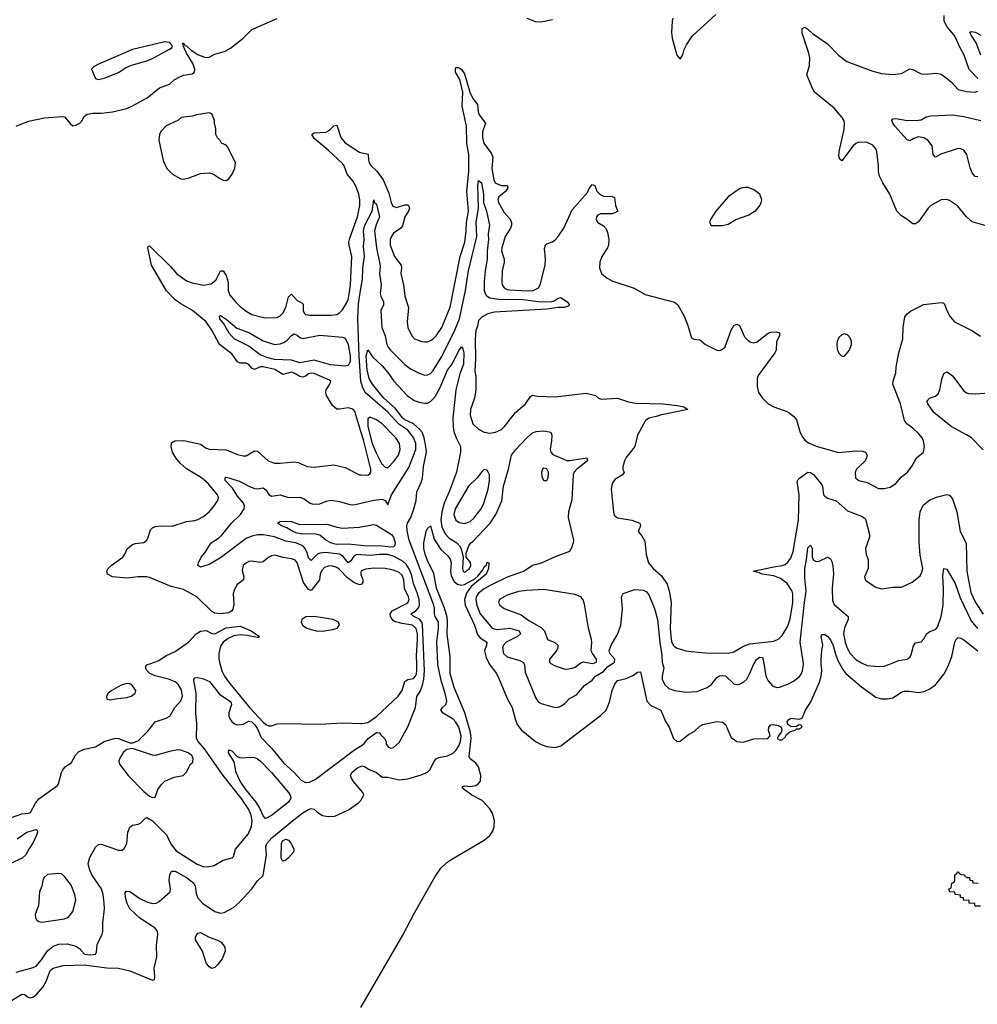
# Model space of a CAD drawing. Header units: inches. Extents: x 1694797 to 1849917, y 907313 to 1017959.
# Tile 539 of 656: x 1787595 to 1794345, y 997596 to 1004540. Entities that reach past the tile are written whole.
import ezdxf

# ---------------------------------------------------------------- set-up
doc = ezdxf.new("R2010")
doc.units = ezdxf.units.IN
doc.header["$MEASUREMENT"] = 0
for name, color, linetype in [('B7080', 7, 'Continuous'), ('B7090', 7, 'Continuous'), ('B7989', 7, 'Continuous'), ('B7999', 7, 'Continuous')]:
    doc.layers.add(name, color=color, linetype=linetype)

msp = doc.modelspace()

# ---------------------------------------------------------------- linework, layer by layer
at = {"layer": 'B7080', "color": 5}
for points, elevation in [([(1787569.8, 1003790.2), (1787655.7, 1003824.3), (1787770, 1003847.8), (1787890, 1003858), (1787910, 1003854), (1787950, 1003808), (1787970, 1003792.4), (1787990, 1003796.4), (1788018, 1003810), (1788030, 1003822), (1788050, 1003858), (1788070, 1003873.1), (1788110, 1003881.1), (1788170, 1003880.3), (1788250, 1003889.1), (1788350, 1003914.6), (1788390, 1003931.7), (1788492.2, 1003987.8), (1788580.4, 1004059.6), (1788650, 1004085.7), (1788684.4, 1004115.6), (1788722.8, 1004137.2), (1788750, 1004148), (1788810, 1004158.7), (1788827, 1004170), (1788829.7, 1004190), (1788815.7, 1004230), (1788770, 1004303.2), (1788748.2, 1004351.8), (1788744.8, 1004375.2), (1788750, 1004376.3), (1788759.1, 1004359.1), (1788770, 1004356.8), (1788804.3, 1004324.3), (1788850, 1004294), (1788890, 1004277.6), (1788910, 1004274), (1788930, 1004276.5), (1788970, 1004296.5), (1789042.9, 1004317.1), (1789081.1, 1004338.9), (1789169.5, 1004410), (1789230, 1004470.3), (1789410.8, 1004549.2)], 620), ([(1790000, 1001635.1), (1789956.1, 1001776.1), (1789950, 1001787.1), (1789936.2, 1001796.2), (1789910, 1001803.7), (1789850, 1001792.9), (1789830, 1001794.4), (1789799.4, 1001819.4), (1789758.3, 1001890), (1789752.8, 1001910), (1789756.3, 1001930), (1789781.6, 1001970), (1789787, 1001990), (1789778.8, 1001998.8), (1789670, 1002045), (1789650, 1002047.2), (1789630, 1002043.1), (1789610, 1002027), (1789590, 1002019.1), (1789570, 1002022.5), (1789530, 1002047.6), (1789510, 1002054.4), (1789450, 1002037.6), (1789392.8, 1002072.8), (1789310, 1002091.1), (1789289.1, 1002090.9), (1789250, 1002072.8), (1789230, 1002081.5), (1789210, 1002107.4), (1789190, 1002118.5), (1789150, 1002116.8), (1789130, 1002128.1), (1789090, 1002184.3), (1789003.9, 1002250), (1788950, 1002351.6), (1788910, 1002409.1), (1788812.7, 1002490), (1788730, 1002535.5), (1788690, 1002564.8), (1788630, 1002626.9), (1788524.1, 1002810), (1788498, 1002930), (1788500.4, 1002939.6), (1788510, 1002946), (1788658.5, 1002798.5), (1788699.2, 1002750), (1788770, 1002699.5), (1788810, 1002683.8), (1788890, 1002668.4), (1788943.9, 1002676.1), (1788976.9, 1002703.1), (1789010, 1002768.4), (1789030, 1002768.5), (1789050, 1002734.9), (1789065.3, 1002690), (1789063.7, 1002630), (1789076.4, 1002596.4), (1789115.2, 1002550), (1789150, 1002517.8), (1789190, 1002484.5), (1789230, 1002461.8), (1789323.5, 1002436.5), (1789410, 1002440.9), (1789430, 1002451.4), (1789450, 1002471.3), (1789470.6, 1002509.4), (1789490, 1002584.6), (1789510, 1002603.2), (1789550, 1002560.8), (1789583.4, 1002543.4), (1789593, 1002533), (1789592.4, 1002490), (1789599.5, 1002470), (1789610, 1002462), (1789636.7, 1002456.7), (1789790, 1002455.9), (1789830, 1002461.8), (1789850, 1002472.6), (1789870, 1002493.1), (1789898.7, 1002541.3), (1789910, 1002567.3), (1789916.8, 1002603.2), (1789926.3, 1002670), (1789937.2, 1002870), (1789916.6, 1002950), (1789916, 1002970), (1789921.1, 1002998.9), (1789975.4, 1003150), (1789992.7, 1003230), (1789991.8, 1003270), (1789984.5, 1003310), (1789965.2, 1003365.2), (1789943.2, 1003403.2), (1789902.7, 1003450), (1789882.4, 1003510), (1789870, 1003526.8), (1789770, 1003619.4), (1789670, 1003702.4), (1789654, 1003730), (1789670, 1003742.4), (1789753.4, 1003746.6), (1789779.6, 1003760.4), (1789810, 1003790.3), (1789830, 1003797.3), (1789858.3, 1003710), (1789890, 1003671), (1789990, 1003604.8), (1790000, 1003602.5)], 580), ([(1790000, 1001990), (1789987.2, 1002167.2), (1789978, 1002430), (1789982.9, 1002537.1), (1790000, 1002645)], 560), ([(1790000, 1000556.7), (1789990, 1000554.9), (1789950, 1000571.1), (1789904.9, 1000604.9), (1789850, 1000662.5), (1789830, 1000676.3), (1789791.9, 1000688.1), (1789770, 1000686.1), (1789744.1, 1000675.9), (1789723.6, 1000656.4), (1789714, 1000630), (1789707.4, 1000590), (1789650, 1000514.2), (1789630, 1000520.8), (1789595.5, 1000570), (1789556.5, 1000696.5), (1789550, 1000712.6), (1789534.7, 1000730), (1789510, 1000737.8), (1789450, 1000746.3), (1789410, 1000759.8), (1789390, 1000762.8), (1789370, 1000759.3), (1789350, 1000749.7), (1789310, 1000717.7), (1789290, 1000712.1), (1789230, 1000721.8), (1789210, 1000718.2), (1789192.7, 1000710), (1789170.4, 1000690), (1789163.4, 1000656.6), (1789174, 1000610), (1789171.8, 1000590), (1789126.2, 1000553.8), (1789105.8, 1000514.2), (1789099.6, 1000490), (1789104.6, 1000415.4), (1789097.4, 1000382.6), (1789090.5, 1000370), (1789070, 1000358), (1789010, 1000349.7), (1788970, 1000355.4), (1788950, 1000366.9), (1788842.2, 1000470), (1788750, 1000520.7), (1788662.3, 1000542.3), (1788510, 1000606), (1788490, 1000609.8), (1788430.9, 1000610.9), (1788350, 1000601.8), (1788250, 1000611.8), (1788213.2, 1000630), (1788209.2, 1000650), (1788218, 1000670), (1788239.5, 1000690), (1788321.3, 1000750), (1788336.9, 1000770), (1788352.5, 1000807.5), (1788370, 1000825.5), (1788390, 1000839.1), (1788410, 1000846), (1788470, 1000852.2), (1788490, 1000868.4), (1788501.3, 1000890), (1788517.1, 1000942.9), (1788530, 1000957.1), (1788550, 1000965.3), (1788589.7, 1000970.3), (1788670, 1000968), (1788770, 1001001.6), (1788830, 1001008.7), (1788850, 1001015.8), (1788890, 1001035.8), (1788929.8, 1001070.2), (1788958.2, 1001101.8), (1788991.1, 1001150), (1788995.3, 1001170), (1788989.8, 1001190), (1788923.2, 1001270), (1788876.8, 1001310), (1788771.6, 1001371.6), (1788728.2, 1001410), (1788694.6, 1001450), (1788672.9, 1001490), (1788662, 1001530), (1788664.9, 1001555.1), (1788688.7, 1001570), (1788750, 1001571.5), (1788851.1, 1001551.1), (1788870, 1001545.3), (1788910, 1001519), (1788930, 1001511.3), (1789050, 1001506.2), (1789130, 1001473.4), (1789170, 1001463.7), (1789190, 1001464.9), (1789250, 1001500.3), (1789270, 1001498), (1789346.5, 1001430), (1789390, 1001411.3), (1789430, 1001411.3), (1789530, 1001422.3), (1789556.9, 1001416.9), (1789621, 1001390), (1789670, 1001383.6), (1789810, 1001399.7), (1789890, 1001381.5), (1789990, 1001330.2), (1790000, 1001329.7)], 580), ([(1790000, 1000766.2), (1789971.7, 1000768.3), (1789950, 1000757.2), (1789930, 1000724.5), (1789910, 1000708.9), (1789874.4, 1000754.4), (1789850, 1000771), (1789750, 1000783), (1789710, 1000778.8), (1789693.2, 1000770), (1789650, 1000725.8), (1789630, 1000745.1), (1789620.8, 1000780.8), (1789606.6, 1000810), (1789590, 1000828.3), (1789570, 1000839.5), (1789539.7, 1000850), (1789470, 1000862.6), (1789390, 1000894), (1789314.1, 1000905.9), (1789270, 1000907.6), (1789230, 1000898.2), (1789190, 1000880.5), (1789010, 1000744.8), (1788930, 1000698.7), (1788870, 1000679.3), (1788849.6, 1000690), (1788854.5, 1000710), (1788874.7, 1000750), (1788899.9, 1000780.1), (1788944.8, 1000850), (1788997, 1000883), (1789018.1, 1000901.9), (1789087.1, 1000990), (1789152.1, 1001050), (1789176.7, 1001090), (1789178.8, 1001110), (1789173, 1001130), (1789130, 1001178.8), (1789095.1, 1001235.1), (1789043.5, 1001290), (1789042.7, 1001310), (1789047.3, 1001312.7), (1789070, 1001310.2), (1789150, 1001284.1), (1789210, 1001249.5), (1789250, 1001234.4), (1789270, 1001232.6), (1789310, 1001239), (1789330, 1001223.7), (1789350, 1001191.8), (1789370, 1001179.6), (1789430, 1001190.2), (1789490, 1001170.9), (1789570, 1001172.1), (1789600, 1001160), (1789642, 1001130), (1789663.7, 1001123.7), (1789710, 1001126), (1789754.5, 1001145.5), (1789790, 1001151.3), (1789850, 1001142.4), (1789920.9, 1001120.9), (1789950, 1001119.7), (1790000, 1001130.9)], 560), ([(1790000, 1000832.4), (1789910, 1000841.1), (1789830, 1000838.9), (1789810, 1000842.6), (1789788, 1000850), (1789753.8, 1000870), (1789710, 1000904.1), (1789694.5, 1000910), (1789670, 1000913.7), (1789590, 1000912), (1789550, 1000918.2), (1789519.2, 1000930), (1789477.5, 1000957.5), (1789440.5, 1000970), (1789412.3, 1000990), (1789430, 1001001.3), (1789470, 1001004.4), (1789510, 1001000.2), (1789570, 1000980.6), (1789762, 1000982), (1789830, 1000960.5), (1789870, 1000954), (1789990, 1000960.9), (1790000, 1000962.8)], 540), ([(1790000, 1000641.9), (1789998.8, 1000630), (1790000, 1000626.8)], 580), ([(1788518.4, 1000000), (1788570, 1000018), (1788625.4, 1000054.6), (1788690, 1000085.3), (1788783.5, 1000150), (1788839.3, 1000210), (1788870, 1000227.9), (1788910, 1000231.8), (1788950, 1000211.5), (1788970, 1000209.3), (1789050, 1000251.3), (1789150, 1000263.1), (1789226.9, 1000230), (1789284.4, 1000190), (1789277.6, 1000182.4), (1789270, 1000182), (1789197.1, 1000197), (1789150, 1000200.8), (1789105.2, 1000194.8), (1789063.3, 1000176.7), (1789029.1, 1000150.9), (1789010, 1000121.8), (1788997.8, 1000070), (1788997.5, 1000030), (1789006.1, 1000000)], 580)]:
    msp.add_lwpolyline(points, dxfattribs=dict(at, elevation=elevation))
for points, elevation in [([(1788616.7, 1004383.3), (1788390, 1004329.6), (1788150, 1004227.3), (1788120.7, 1004210), (1788100.7, 1004190), (1788130, 1004124.7), (1788150, 1004118.8), (1788190, 1004128.4), (1788290, 1004167.6), (1788340.6, 1004199.4), (1788381.7, 1004218.3), (1788490, 1004248.9), (1788530, 1004266.3), (1788650, 1004331.6), (1788670, 1004344.9), (1788670, 1004356.9), (1788650, 1004379.3)], 640), ([(1788930, 1003884), (1788842, 1003870), (1788810, 1003859.3), (1788732, 1003850), (1788710.5, 1003829.5), (1788627.5, 1003792.5), (1788590, 1003751.8), (1788580.3, 1003730), (1788574.4, 1003690), (1788606, 1003546), (1788632.7, 1003490), (1788671.5, 1003451.5), (1788730, 1003417.6), (1788750, 1003416), (1788790, 1003424.9), (1788870, 1003454.3), (1788930, 1003459.3), (1788961.6, 1003450), (1789010, 1003417.4), (1789030, 1003408.7), (1789050, 1003406.4), (1789070, 1003418), (1789093.3, 1003450), (1789112.3, 1003492.3), (1789116, 1003530), (1789062, 1003642), (1789050, 1003654), (1789018, 1003670), (1789008.4, 1003688.4), (1788990, 1003706), (1788978, 1003730), (1788978, 1003770), (1788968, 1003810), (1788968.7, 1003830), (1788950, 1003875.3)], 620), ([(1789390, 1002249.4), (1789430, 1002252.9), (1789456.3, 1002263.7), (1789480.6, 1002279.4), (1789510, 1002312.9), (1789530, 1002325.3), (1789550, 1002315.8), (1789570, 1002298.6), (1789590, 1002292), (1789710, 1002314.4), (1789870, 1002301.4), (1789890, 1002294.8), (1789910.3, 1002250.3), (1789924.7, 1002170), (1789924.1, 1002130), (1789910, 1002100.2), (1789890, 1002095.4), (1789786.4, 1002106.4), (1789670, 1002137.8), (1789570, 1002119.5), (1789510, 1002139.2), (1789390, 1002144.2), (1789336.8, 1002156.8), (1789290, 1002176.6), (1789210, 1002237.2), (1789107.5, 1002290), (1789071.5, 1002330), (1789034.7, 1002394.7), (1789006.3, 1002430), (1789003.7, 1002450), (1789010, 1002453.1), (1789050, 1002427.2), (1789124.7, 1002364.7), (1789210, 1002334.5), (1789310, 1002274.3)], 560), ([(1789670, 1000331), (1789611.8, 1000328.2), (1789583.5, 1000310), (1789579.4, 1000290), (1789588.7, 1000270), (1789618.6, 1000250), (1789683.8, 1000230), (1789730, 1000228), (1789800.6, 1000239.4), (1789833, 1000250), (1789848.2, 1000270), (1789843, 1000290), (1789804.5, 1000310)], 620)]:
    msp.add_lwpolyline(points, close=True, dxfattribs=dict(at, elevation=elevation))
at = {"layer": 'B7090', "color": 5}
for points, elevation in [([(1792198.7, 1004550), (1792193.4, 1004530), (1792188.9, 1004450), (1792193.7, 1004410), (1792226.4, 1004290), (1792250, 1004261), (1792270, 1004291.3), (1792279.6, 1004330), (1792296.4, 1004363.6), (1792336.4, 1004423.6), (1792502.7, 1004577.3)], 620), ([(1794350, 1004124.2), (1794288.7, 1004188.7), (1794252.3, 1004290), (1794216.5, 1004356.5), (1794195, 1004410), (1794183.2, 1004430), (1794132.2, 1004490), (1794111.6, 1004530), (1794110.9, 1004569.1)], 580), ([(1791170.5, 1004550.5), (1791230, 1004528), (1791270, 1004525.5), (1791350, 1004542)], 620), ([(1794406.9, 1003086.9), (1794310, 1003115.6), (1794270, 1003149.6), (1794206.8, 1003226.8), (1794150, 1003264.4), (1794130, 1003271.1), (1794090, 1003269.8), (1794018.9, 1003230), (1793998.3, 1003210), (1793930, 1003114), (1793910, 1003100.9), (1793890, 1003099.3), (1793851.7, 1003131.7), (1793810, 1003156), (1793777, 1003190), (1793729.7, 1003310), (1793678.7, 1003390), (1793656.6, 1003436.6), (1793647.8, 1003470), (1793649.6, 1003510), (1793637.6, 1003610), (1793629.6, 1003630), (1793610, 1003654.5), (1793570, 1003674.7), (1793510, 1003676.8), (1793490, 1003667.6), (1793470, 1003649.8), (1793390, 1003543.6), (1793376.1, 1003556.1), (1793370, 1003578), (1793370.7, 1003610.7), (1793406, 1003766), (1793409.8, 1003810), (1793405.9, 1003825.9), (1793392.4, 1003850), (1793335.9, 1003915.9), (1793198.5, 1004030), (1793186.6, 1004050), (1793143.6, 1004150), (1793162.5, 1004217.5), (1793165, 1004270), (1793155.9, 1004310), (1793110, 1004444), (1793110, 1004478), (1793130, 1004486.8), (1793150, 1004473), (1793183.5, 1004443.5), (1793290, 1004369.1), (1793366.9, 1004290), (1793424.7, 1004244.7), (1793610, 1004177.8), (1793670, 1004160.9), (1793750, 1004152.9), (1793810, 1004161.5), (1793870, 1004192.4), (1793890, 1004189.1), (1793950, 1004157.4), (1793990, 1004154.9), (1794050, 1004163.7), (1794070, 1004160.3), (1794090, 1004155.8), (1794117.7, 1004137.7), (1794161.1, 1004101.1), (1794210, 1004048.7), (1794270, 1004033.4), (1794330, 1004029.2), (1794350, 1004036.5)], 580), ([(1794370, 1004290.9), (1794336.9, 1004376.9), (1794303.1, 1004430), (1794300.9, 1004440.9), (1794289.8, 1004450), (1794303.3, 1004456.7), (1794330, 1004451.6), (1794370.3, 1004430)], 560), ([(1790000, 1003602.5), (1790050.8, 1003590.8), (1790053, 1003550), (1790059, 1003530), (1790070, 1003512.6), (1790114.9, 1003470), (1790158, 1003410), (1790195.8, 1003315.8), (1790213.4, 1003250), (1790225.1, 1003225.1), (1790250, 1003215.3), (1790310, 1003234.5), (1790330, 1003234), (1790335, 1003230), (1790341.8, 1003210), (1790335.9, 1003190), (1790310.6, 1003150), (1790292.7, 1003087.3), (1790280.8, 1003070), (1790230, 1003035.1), (1790219.7, 1003020.3), (1790206.9, 1002990), (1790206.8, 1002950), (1790236.5, 1002870), (1790283, 1002810), (1790285.7, 1002790), (1790281.5, 1002750), (1790300.2, 1002670), (1790308.8, 1002590), (1790336.5, 1002510), (1790326.5, 1002410), (1790331.5, 1002370), (1790358, 1002310), (1790378, 1002290), (1790430, 1002270.3), (1790450, 1002267.8), (1790470, 1002269.1), (1790490, 1002277.3), (1790510, 1002290.3), (1790530, 1002311.5), (1790570, 1002370.3), (1790630, 1002512.2), (1790700.8, 1002870), (1790732.8, 1002970), (1790742.2, 1003050), (1790743.4, 1003110), (1790759.6, 1003190), (1790746.6, 1003330), (1790759.9, 1003470), (1790761.9, 1003590), (1790747.9, 1003667.9), (1790745.1, 1003790), (1790714.8, 1003930), (1790717.5, 1004030), (1790697.3, 1004117.3), (1790667.6, 1004170), (1790665.9, 1004190), (1790670, 1004203.6), (1790690, 1004203.2), (1790697.6, 1004197.6), (1790710, 1004187.6), (1790730, 1004158.7), (1790768.5, 1004028.5), (1790790, 1003983.6), (1790822.3, 1003942.3), (1790827.8, 1003890), (1790834.6, 1003870), (1790878.4, 1003810), (1790857.3, 1003750), (1790856.2, 1003710), (1790866.9, 1003670), (1790918.1, 1003598.1), (1790929.2, 1003570), (1790922.4, 1003490), (1790936.4, 1003410), (1790947.2, 1003390), (1790961.3, 1003381.3), (1790990, 1003371.1), (1791030.1, 1003370.1), (1791034.8, 1003354.8), (1791022, 1003330), (1790972.6, 1003290), (1790965.1, 1003270), (1790969.4, 1003250), (1790990, 1003212), (1791010, 1003181.1), (1791052.6, 1003132.6), (1791060.7, 1003110), (1791061.1, 1003090), (1791054.2, 1003070), (1791016.9, 1003010), (1790992.8, 1002930), (1790991, 1002910), (1791010.9, 1002850), (1791011, 1002830), (1790995.9, 1002770), (1790992.4, 1002690), (1790996.1, 1002670), (1791008.9, 1002650), (1791030, 1002638.2), (1791050, 1002634.4), (1791172, 1002628), (1791214.5, 1002630), (1791252.1, 1002647.9), (1791263.1, 1002670), (1791299, 1002810), (1791301.2, 1002850), (1791294.7, 1002925.3), (1791301.6, 1002950), (1791310, 1002959.3), (1791350, 1002974.3), (1791370, 1002987.8), (1791390, 1003010.3), (1791430.6, 1003070), (1791490, 1003199.6), (1791597.9, 1003322.1), (1791610, 1003350.6), (1791630, 1003377.3), (1791650, 1003371.3), (1791664.2, 1003330), (1791686.3, 1003306.3), (1791710, 1003296), (1791772.3, 1003292.3), (1791786.8, 1003286.8), (1791795.8, 1003230), (1791810.7, 1003190), (1791790, 1003177), (1791768.8, 1003171.2), (1791690, 1003170.9), (1791670, 1003162.4), (1791660.3, 1003150), (1791659.6, 1003130), (1791669.3, 1003109.3), (1791710, 1003086), (1791730, 1003064), (1791739.4, 1003039.4), (1791748.8, 1002990), (1791745.7, 1002950), (1791738.9, 1002930), (1791699.5, 1002870), (1791684.9, 1002830), (1791682, 1002790), (1791696.3, 1002750), (1791736.7, 1002716.7), (1791775.6, 1002695.6), (1791927.5, 1002647.5), (1792003.1, 1002603.1), (1792210, 1002547.2), (1792234.3, 1002530), (1792278.7, 1002450), (1792302, 1002390), (1792330, 1002296), (1792346.9, 1002286.9), (1792390, 1002281.1), (1792430.3, 1002250.3), (1792510, 1002208.5), (1792530, 1002207.2), (1792550, 1002217), (1792566.8, 1002233.2), (1792610, 1002350.4), (1792630, 1002382.4), (1792650, 1002392.4), (1792670, 1002383), (1792704.2, 1002304.2), (1792730, 1002277.2), (1792750, 1002265.6), (1792770, 1002262), (1792793, 1002267), (1792870, 1002329.1), (1792890, 1002336.5), (1792930, 1002338.4), (1792950, 1002330.8), (1792950.4, 1002310), (1792930.3, 1002270), (1792927.4, 1002210), (1792918.9, 1002190), (1792799.6, 1002030), (1792793.6, 1002010), (1792792.8, 1001952.8), (1792803.1, 1001910), (1792830.2, 1001870.2), (1792871.4, 1001831.4), (1792910, 1001810.4), (1793010, 1001775.3), (1793050, 1001744.9), (1793070, 1001718), (1793095, 1001635), (1793110, 1001600.9), (1793130, 1001574), (1793155.7, 1001555.7), (1793210, 1001531.5), (1793367, 1001487), (1793490, 1001500.2), (1793536.9, 1001496.9), (1793557.3, 1001490), (1793568.2, 1001470), (1793565.3, 1001450), (1793556, 1001430), (1793493.4, 1001370), (1793484.9, 1001350), (1793487.4, 1001310), (1793510, 1001290.4), (1793570, 1001276.5), (1793650, 1001233.1), (1793690, 1001232.8), (1793730, 1001243.2), (1793770.6, 1001269.4), (1793810, 1001316.4), (1793853.6, 1001350), (1793887.3, 1001392.7), (1793917, 1001450), (1793966, 1001490), (1793972.7, 1001530), (1793967, 1001570), (1793957, 1001590), (1793930, 1001620.9), (1793890, 1001659.3), (1793849.6, 1001689.6), (1793832.5, 1001712.5), (1793805, 1001830), (1793750.9, 1001970), (1793752.1, 1001990), (1793770.9, 1002050), (1793773.8, 1002090), (1793792.8, 1002190), (1793819.7, 1002290), (1793823.9, 1002370), (1793835.2, 1002444.8), (1793850, 1002465.5), (1793874.9, 1002485.1), (1793968.7, 1002531.3), (1794090, 1002546.7), (1794104.1, 1002544.1), (1794114.3, 1002534.3), (1794130.4, 1002490), (1794152, 1002450), (1794167.1, 1002427.1), (1794185.5, 1002410), (1794307.5, 1002347.5), (1794368.5, 1002308.5)], 580), ([(1794350, 1003431.6), (1794330, 1003434), (1794310, 1003459.3), (1794295, 1003495.1), (1794271.2, 1003590), (1794250, 1003620.5), (1794230, 1003629.7), (1794210, 1003630.8), (1794088.5, 1003591.5), (1794050, 1003569.4), (1794035.1, 1003590), (1794028.2, 1003650), (1793995.6, 1003690), (1793968, 1003708), (1793930, 1003712.8), (1793897.5, 1003702.5), (1793870, 1003684.5), (1793850, 1003693.6), (1793765.1, 1003790), (1793749.6, 1003810), (1793742.7, 1003830), (1793750, 1003841), (1793770, 1003844), (1793850, 1003828), (1793930, 1003830.7), (1793950, 1003834.8), (1793985.4, 1003854.6), (1794017.8, 1003862.2), (1794170, 1003870.1), (1794250, 1003858.2), (1794371, 1003829)], 560), ([(1790000, 1002645), (1790010.3, 1002710), (1790013.4, 1002786.5), (1790025.8, 1002870), (1790018.3, 1002941.7), (1790022.6, 1002990), (1790017.8, 1003050), (1790028.7, 1003090), (1790079.5, 1003190), (1790090, 1003270.7), (1790094, 1003254), (1790110, 1003239.1), (1790130.2, 1003150), (1790106.9, 1003093.1), (1790097, 1003050), (1790109.6, 1002930), (1790135, 1002805), (1790132, 1002748), (1790143.7, 1002670), (1790136, 1002610), (1790140.4, 1002590), (1790159, 1002550), (1790158.9, 1002530), (1790141, 1002490), (1790146.4, 1002370), (1790170.8, 1002310), (1790181.9, 1002250), (1790191.5, 1002230), (1790208.3, 1002208.3), (1790310, 1002109.1), (1790350, 1002078), (1790410, 1002046.7), (1790450, 1002032.4), (1790470, 1002035.2), (1790490, 1002045.2), (1790510, 1002065.2), (1790570, 1002165.2), (1790662.4, 1002350), (1790694.5, 1002430), (1790738.2, 1002630), (1790758.6, 1002770), (1790816.9, 1003010), (1790813.1, 1003110), (1790828.8, 1003210), (1790824, 1003370), (1790830, 1003404.9), (1790850, 1003390.6), (1790863.5, 1003310), (1790865.4, 1003250), (1790886.6, 1003190), (1790906.4, 1003090), (1790897, 1003030), (1790898.7, 1002990), (1790890.1, 1002910), (1790890.6, 1002850), (1790875.4, 1002770), (1790868.9, 1002690), (1790870.1, 1002630), (1790880.2, 1002600.2), (1790889.1, 1002589.1), (1790910, 1002579.2), (1790986.4, 1002566.4), (1791122, 1002570), (1791270, 1002551), (1791346.6, 1002553.4), (1791362.7, 1002557.3), (1791390, 1002576.3), (1791410, 1002580.7), (1791453.4, 1002550), (1791471.3, 1002530), (1791461, 1002519), (1791434, 1002510), (1791390, 1002509.5), (1791310, 1002497.6), (1790941.6, 1002478.4), (1790895.3, 1002464.7), (1790854.8, 1002445.2), (1790830, 1002419.3), (1790822.2, 1002377.8), (1790810, 1002349), (1790804.4, 1002284.4), (1790808.8, 1002151.2), (1790804, 1002064), (1790804.7, 1002044.7), (1790810.7, 1002029.3), (1790811, 1001930), (1790800.2, 1001870), (1790772.8, 1001790), (1790769.5, 1001750), (1790788.4, 1001690), (1790830, 1001652.6), (1790870, 1001630.3), (1790910, 1001624), (1790950, 1001631.7), (1790990, 1001650.3), (1791011.9, 1001670), (1791089.5, 1001770), (1791161.2, 1001830), (1791196.4, 1001883.6), (1791210, 1001892), (1791244.9, 1001884.9), (1791370, 1001880.4), (1791587.1, 1001907.1), (1791654, 1001890), (1791674, 1001870), (1791696.4, 1001863.6), (1791810, 1001871), (1791885.8, 1001845.8), (1791936.7, 1001836.7), (1792130, 1001830.7), (1792230, 1001819.7), (1792276, 1001810), (1792304.7, 1001790), (1792110, 1001752.1), (1792090, 1001743), (1792032, 1001730), (1792007.3, 1001712.7), (1791950.5, 1001609.5), (1791930.7, 1001530), (1791870, 1001452.7), (1791859.3, 1001430), (1791847.7, 1001387.7), (1791847.7, 1001367.7), (1791854.8, 1001350), (1791850, 1001338), (1791844.7, 1001330), (1791790, 1001298.4), (1791772.1, 1001267.9), (1791763.2, 1001230), (1791779.7, 1001070), (1791786.6, 1001046.6), (1791810, 1001027.9), (1791910.3, 1001010.3), (1791966.8, 1000990), (1791970.6, 1000970), (1791954.8, 1000930), (1791981.1, 1000901.1), (1792002.7, 1000862.7), (1792011.5, 1000768.5), (1792027.5, 1000710), (1792059.7, 1000670), (1792118.9, 1000618.9), (1792159.5, 1000559.5), (1792173.2, 1000513.2), (1792187, 1000430), (1792180.6, 1000250), (1792183.8, 1000190), (1792190, 1000155.5), (1792201.8, 1000130), (1792210, 1000119.1), (1792230, 1000106.7), (1792289.6, 1000089.5), (1792330, 1000083.2), (1792430, 1000074.8), (1792590, 1000071.9), (1792630, 1000081.9), (1792697.9, 1000122.1), (1792742.3, 1000137.7), (1792910, 1000157.3), (1792945.6, 1000174.4), (1792970, 1000198), (1793010, 1000264), (1793026.1, 1000313.9), (1793044.7, 1000430), (1793045.1, 1000490), (1793040.5, 1000510), (1793004.2, 1000564.2), (1792958.7, 1000598.7), (1792910, 1000616.9), (1792828, 1000630), (1792810, 1000639), (1792766, 1000650), (1792910, 1000682), (1792970, 1000690.7), (1792990, 1000698.8), (1793007.5, 1000712.5), (1793030, 1000742.8), (1793047.2, 1000790), (1793086, 1001010), (1793089.3, 1001189.3), (1793076.4, 1001283.6), (1793082, 1001298), (1793092.3, 1001307.7), (1793150, 1001348.5), (1793170, 1001346.7), (1793190, 1001332.7), (1793241.3, 1001270), (1793253, 1001250), (1793260.5, 1001190), (1793270, 1001179.1), (1793290, 1001166.7), (1793350, 1001146.7), (1793430, 1001075.6), (1793530, 1001037.6), (1793547.8, 1001027.8), (1793556.4, 1001016.4), (1793584.4, 1000910), (1793584.4, 1000890), (1793556.3, 1000810), (1793562, 1000770), (1793574.9, 1000730), (1793577.1, 1000670), (1793551, 1000610), (1793556, 1000590), (1793562.5, 1000582.5), (1793630, 1000538.8), (1793670, 1000527.3), (1793750, 1000538), (1793810, 1000538.8), (1793885.6, 1000574.4), (1793941.5, 1000618.5), (1793955.5, 1000644.5), (1793960.4, 1000670), (1793943, 1000763), (1793935.4, 1000855.4), (1793934.6, 1001010), (1793941.7, 1001070), (1793963.8, 1001116.2), (1794010, 1001154.4), (1794064.9, 1001175.1), (1794130.4, 1001190.4), (1794150, 1001187.7), (1794170, 1001161), (1794202, 1001070), (1794225.5, 1000930), (1794268, 1000848), (1794272.7, 1000650), (1794299.3, 1000499.3), (1794332.3, 1000430), (1794387.3, 1000347.3)], 560), ([(1790542.4, 1000000), (1790535.9, 1000150), (1790547.8, 1000250), (1790546.1, 1000290), (1790523.8, 1000330), (1790517.9, 1000350), (1790519.1, 1000390), (1790514.4, 1000410), (1790340.8, 1000870), (1790325.9, 1000934.1), (1790324.1, 1000970), (1790328.5, 1000990), (1790351.1, 1001028.9), (1790373.9, 1001090), (1790389.3, 1001150), (1790395.4, 1001210), (1790424.1, 1001275.9), (1790433.3, 1001310), (1790440.2, 1001390), (1790461.6, 1001490), (1790458.6, 1001530), (1790446.2, 1001590), (1790431.4, 1001630), (1790413.2, 1001653.2), (1790370.2, 1001690.2), (1790310, 1001718.4), (1790295, 1001730), (1790241.3, 1001801.3), (1790162.6, 1001870), (1790081.9, 1001970), (1790058.4, 1002010), (1790044.7, 1002070), (1790037.4, 1002170), (1790050, 1002210.6), (1790082.6, 1002162.6), (1790150, 1002099.6), (1790190, 1002051.6), (1790231.1, 1001991.1), (1790327.1, 1001890), (1790375.2, 1001855.2), (1790410, 1001842), (1790450, 1001834.8), (1790470, 1001836.3), (1790490, 1001846.2), (1790521, 1001879), (1790557.5, 1001942.5), (1790610, 1002068.1), (1790645.1, 1002114.9), (1790690, 1002207.4), (1790710, 1002232.2), (1790719.7, 1002219.7), (1790726.2, 1002190), (1790723.7, 1002110), (1790697, 1002043), (1790668.8, 1001930), (1790647.4, 1001730), (1790649.7, 1001669.7), (1790656.1, 1001636.1), (1790671.8, 1001591.8), (1790702.3, 1001530), (1790701.9, 1001490), (1790675, 1001350), (1790623.2, 1001210), (1790587.9, 1001130), (1790569.8, 1001070), (1790563.4, 1001010), (1790570, 1000964), (1790594.1, 1000914.1), (1790623.3, 1000883.3), (1790675.3, 1000850), (1790694.8, 1000830), (1790707.3, 1000807.3), (1790721, 1000750), (1790716.9, 1000670), (1790720.3, 1000650), (1790725.4, 1000645.4), (1790730, 1000643.2), (1790741.6, 1000650), (1790765.1, 1000670), (1790775.6, 1000690), (1790771.5, 1000711.5), (1790742, 1000750), (1790743.1, 1000776.9), (1790761.2, 1000830), (1790774.5, 1000850), (1790790, 1000860.3), (1790911.4, 1000990), (1790952.1, 1001050), (1790992.7, 1001147.3), (1791004.9, 1001250), (1791039.6, 1001370), (1791062.4, 1001470), (1791090, 1001507.4), (1791170, 1001590.4), (1791210, 1001626), (1791234.8, 1001634.8), (1791290, 1001640.7), (1791338.8, 1001630), (1791345.5, 1001610), (1791343.7, 1001570), (1791333.1, 1001510), (1791338.7, 1001490), (1791353.5, 1001473.5), (1791451.1, 1001431.1), (1791470.2, 1001430.2), (1791592, 1001450), (1791598, 1001430), (1791522.4, 1001370), (1791503.1, 1001350), (1791496.5, 1001330), (1791487, 1001153), (1791464.4, 1001070), (1791460.4, 1001030), (1791498.4, 1000870), (1791497.1, 1000850), (1791485.5, 1000814.5), (1791470.6, 1000790), (1791368.6, 1000751.4), (1791270, 1000706.8), (1791210, 1000691.6), (1791150, 1000651.6), (1791030, 1000608.8), (1790911, 1000550), (1790870, 1000526.7), (1790830, 1000494.9), (1790813.4, 1000470), (1790809.6, 1000450), (1790817.1, 1000410), (1790841.9, 1000350), (1790925, 1000250), (1790960.5, 1000240.5), (1791050, 1000248), (1791115.3, 1000230), (1791125.5, 1000210), (1791103.2, 1000190), (1791025, 1000150), (1791005.4, 1000130), (1790999, 1000110), (1791005.7, 1000070), (1791030, 1000047.1), (1791120, 1000020), (1791145.9, 1000005.9), (1791148.6, 1000000)], 540), ([(1794386.5, 1001506.5), (1794304.4, 1001590), (1794270, 1001613.3), (1794160.4, 1001670), (1794038.8, 1001770), (1793995.6, 1001830), (1793989.6, 1001850.3), (1794009, 1001870), (1794050, 1001884.9), (1794070, 1001901.6), (1794082, 1001930), (1794096.3, 1002003.7), (1794110, 1002044), (1794130, 1002056.3), (1794150, 1002046), (1794170, 1002028.2), (1794250, 1001922), (1794270, 1001907.7), (1794284.1, 1001904.1), (1794330, 1001901.6), (1794430, 1001908.5)], 560), ([(1790000, 1001130.9), (1790091.6, 1001151.5), (1790150, 1001159.3), (1790171.3, 1001150), (1790190, 1001118), (1790215.8, 1001190), (1790337.7, 1001382.3), (1790386.5, 1001510), (1790386.4, 1001550), (1790370, 1001593.2), (1790330, 1001644.7), (1790267, 1001687), (1790190, 1001772.2), (1790030, 1001909.8), (1790010.2, 1001950.2), (1790000, 1001990)], 560), ([(1790000, 1001329.7), (1790050, 1001327.3), (1790063.4, 1001336.6), (1790070.3, 1001349.7), (1790069.9, 1001370.1), (1790017.8, 1001577.8), (1790000, 1001635.1)], 580), ([(1790000, 1000962.8), (1790090, 1000979.8), (1790110, 1000974.3), (1790215.9, 1000910), (1790230.3, 1000890), (1790242.4, 1000850), (1790237.8, 1000830), (1790230, 1000823.4), (1790210, 1000820.1), (1790130, 1000829.9), (1790047.8, 1000827.8), (1790000, 1000832.4)], 540), ([(1790629.1, 1000000), (1790629.3, 1000050), (1790607.5, 1000207.5), (1790610.8, 1000290), (1790607.1, 1000327.1), (1790590.3, 1000390.3), (1790533.6, 1000530), (1790515, 1000635), (1790468.3, 1000730), (1790452, 1000770), (1790442.9, 1000810), (1790444.5, 1000850), (1790460.4, 1000930), (1790470, 1000950.6), (1790490, 1000971.3), (1790517.6, 1000877.6), (1790564.4, 1000804.4), (1790610, 1000761), (1790630, 1000735), (1790636, 1000710), (1790632.2, 1000650), (1790637, 1000617), (1790658.4, 1000578.4), (1790680, 1000560), (1790710, 1000552.2), (1790730, 1000555.9), (1790802.2, 1000597.8), (1790823.8, 1000616.2), (1790858.9, 1000661.1), (1790870, 1000682), (1790884.6, 1000695.4), (1790890, 1000714.4), (1790901, 1000710), (1790900.3, 1000670), (1790882.2, 1000630), (1790778.2, 1000541.8), (1790745.3, 1000494.7), (1790731.3, 1000450), (1790733.9, 1000410), (1790800.8, 1000270), (1790823.1, 1000203.1), (1790841.1, 1000181.1), (1790888, 1000150), (1790885.7, 1000130), (1790871.3, 1000090), (1790882.5, 1000042.5), (1790901.1, 1000001.1), (1790902, 1000000)], 520), ([(1793119, 1000000), (1793096, 1000150), (1793126.5, 1000430), (1793139.9, 1000510), (1793130, 1000604), (1793130.6, 1000669.4), (1793141.9, 1000730), (1793150, 1000815.5), (1793170, 1000833), (1793180.3, 1000810), (1793181.5, 1000750), (1793190, 1000728.5), (1793210, 1000719.5), (1793230, 1000721.3), (1793290, 1000750.4), (1793310, 1000738), (1793318.9, 1000718.9), (1793327.3, 1000687.3), (1793330.9, 1000630.9), (1793321.6, 1000530), (1793323.5, 1000443.5), (1793336, 1000416), (1793434.6, 1000330), (1793435.5, 1000310), (1793408.7, 1000251.3), (1793403.3, 1000210), (1793414.2, 1000150), (1793428.9, 1000108.9), (1793450, 1000070.3), (1793490, 1000026.7), (1793530, 1000003.2), (1793537.4, 1000000)], 540), ([(1790447.1, 1000000), (1790434.1, 1000274.1), (1790429.9, 1000290), (1790413.4, 1000313.4), (1790374.2, 1000330), (1790350.9, 1000350), (1790390, 1000374.5), (1790407.2, 1000392.8), (1790413.2, 1000410), (1790410.3, 1000450), (1790397.7, 1000497.7), (1790370, 1000562.7), (1790358.3, 1000618.3), (1790343, 1000663), (1790319.6, 1000699.6), (1790299.1, 1000719), (1790234.7, 1000754.7), (1790190, 1000769.1), (1790130.5, 1000769.5), (1790070, 1000761), (1790000, 1000766.2)], 560), ([(1790393.8, 1000000), (1790393, 1000053), (1790398.9, 1000170), (1790398, 1000210), (1790390, 1000245.7), (1790363.1, 1000270), (1790290, 1000280.7), (1790236.9, 1000296.9), (1790224.7, 1000304.7), (1790208.3, 1000330), (1790206.1, 1000350), (1790219.9, 1000370), (1790330, 1000428.4), (1790339.5, 1000450), (1790334.7, 1000470), (1790307.5, 1000527.5), (1790301.6, 1000590), (1790290, 1000623.5), (1790270, 1000641.9), (1790230, 1000658.6), (1790170.4, 1000670.4), (1790091, 1000671), (1790035.7, 1000664.3), (1790010, 1000656.5), (1790000.8, 1000650), (1790000, 1000641.9)], 580), ([(1790000, 1000626.8), (1790012.7, 1000592.7), (1790014.1, 1000570), (1790002.9, 1000557.2), (1790000, 1000556.7)], 580), ([(1793740.7, 1000000), (1793790, 1000019.7), (1793851.6, 1000030), (1793870, 1000045.3), (1793878.8, 1000061.2), (1793895.5, 1000124.5), (1793910, 1000146), (1793950, 1000152.7), (1793967.5, 1000172.5), (1793990, 1000212), (1794010, 1000226.3), (1794050, 1000240.3), (1794063.8, 1000256.2), (1794089.9, 1000330), (1794103.9, 1000410), (1794108, 1000528), (1794102.6, 1000617.4), (1794110, 1000670.7), (1794130, 1000665.5), (1794190, 1000563.6), (1794223.9, 1000463.9), (1794301.1, 1000301.1), (1794345.8, 1000245.8)], 540), ([(1791543.7, 1000000), (1791550, 1000004.9), (1791570, 1000012.4), (1791630, 1000000), (1791650, 1000003.2), (1791660.9, 1000010), (1791661.6, 1000030), (1791631.6, 1000070), (1791623.1, 1000090), (1791628.9, 1000150), (1791626.6, 1000170), (1791604.7, 1000250), (1791577.4, 1000417.4), (1791567.6, 1000447.6), (1791550.9, 1000470.9), (1791510, 1000486.3), (1791290, 1000520.8), (1791170, 1000515.4), (1791110, 1000507.5), (1791030, 1000480.7), (1790977, 1000450), (1790969.1, 1000430), (1790979.5, 1000410), (1790990, 1000400.9), (1791010, 1000388.4), (1791130, 1000343.5), (1791183.8, 1000303.8), (1791270, 1000254), (1791294.6, 1000230), (1791315.3, 1000170), (1791367.1, 1000147.1), (1791388.8, 1000130), (1791389.1, 1000110), (1791379.7, 1000090), (1791329.1, 1000030), (1791328.9, 1000010), (1791338.3, 1000000)], 560), ([(1791772.7, 1000000), (1791787.7, 1000010), (1791791.1, 1000030), (1791755.4, 1000070), (1791751.1, 1000090), (1791765.2, 1000130), (1791812.4, 1000210), (1791832.1, 1000270), (1791844.7, 1000384.7), (1791836.2, 1000470), (1791850, 1000494), (1791930, 1000520.5), (1791990, 1000517.1), (1792010, 1000508), (1792030, 1000483.8), (1792070, 1000388.7), (1792090.5, 1000310.5), (1792107.5, 1000147.5), (1792122, 1000058), (1792123.5, 1000010), (1792126.6, 1000000)], 540), ([(1793245.6, 1000000), (1793243.9, 1000030), (1793248.4, 1000091.5), (1793256.9, 1000130), (1793245.1, 1000190), (1793250, 1000204.7), (1793270, 1000203.8), (1793290, 1000193.1), (1793310, 1000166.7), (1793330, 1000126.4), (1793344.9, 1000064.9), (1793361.7, 1000021.7), (1793373.8, 1000000)], 520), ([(1794147.6, 1000000), (1794165.6, 1000050), (1794186.6, 1000150), (1794194.2, 1000165.8), (1794210, 1000182.4), (1794230, 1000178.9), (1794250, 1000166.7), (1794350.3, 1000090)], 520), ([(1792771.3, 1000000), (1792790, 1000028.9), (1792810, 1000044.6), (1792830, 1000041.6), (1792834.1, 1000034.1), (1792839.7, 1000000)], 540)]:
    msp.add_lwpolyline(points, dxfattribs=dict(at, elevation=elevation))
for points, elevation in [([(1792710, 1003357.6), (1792690, 1003355.1), (1792670, 1003346.3), (1792590, 1003291.3), (1792501.7, 1003190), (1792464.4, 1003130), (1792458, 1003110), (1792470, 1003088.2), (1792550, 1003088.4), (1792590, 1003097.1), (1792644, 1003130), (1792730, 1003160.3), (1792784.6, 1003195.4), (1792810, 1003224.9), (1792822.9, 1003250), (1792827, 1003270), (1792812.3, 1003310), (1792770, 1003339.5), (1792730, 1003355.6)], 620), ([(1793410, 1002324.5), (1793390, 1002318), (1793370, 1002299.3), (1793357, 1002270), (1793354.6, 1002250), (1793356.9, 1002216.9), (1793370, 1002187.3), (1793390, 1002167.7), (1793410, 1002167.7), (1793444.4, 1002210), (1793459.3, 1002250), (1793459.2, 1002270), (1793450, 1002297), (1793430, 1002317)], 620), ([(1790064.3, 1001735.7), (1790050, 1001726), (1790048.9, 1001671.1), (1790078.6, 1001550), (1790104.1, 1001490), (1790146.2, 1001410), (1790170, 1001385), (1790190, 1001379.7), (1790230, 1001420.7), (1790263.9, 1001470), (1790277.5, 1001510), (1790272.2, 1001550), (1790245.5, 1001590), (1790150, 1001689), (1790110, 1001718.4)], 580), ([(1791290, 1001377.2), (1791281, 1001370), (1791274, 1001350), (1791275.9, 1001315.9), (1791290, 1001291), (1791310, 1001291), (1791319.5, 1001310), (1791322, 1001350), (1791310, 1001372.7)], 540), ([(1790870, 1001367.3), (1790850, 1001349.6), (1790820.3, 1001310), (1790757.8, 1001250), (1790663.9, 1001090), (1790656.3, 1001050), (1790669.3, 1001010), (1790693.1, 1000993.1), (1790730, 1000987.8), (1790770, 1001001.8), (1790796.4, 1001023.6), (1790848.2, 1001090), (1790867.7, 1001130), (1790898.2, 1001230), (1790906.8, 1001290), (1790905.7, 1001330), (1790890, 1001362)], 560)]:
    msp.add_lwpolyline(points, close=True, dxfattribs=dict(at, elevation=elevation))
at = {"layer": 'B7989', "color": 5}
for points, elevation in [([(1787530, 998910.2), (1787610, 998939.5), (1787656.5, 998943.5), (1787670.6, 998950), (1787706, 999014), (1787730, 999045), (1787860.5, 999139.5), (1787868.1, 999151.9), (1787890, 999231.3), (1787899.3, 999250), (1787914, 999270), (1787959.6, 999300.4), (1787987.9, 999352.1), (1788010, 999376.3), (1788050, 999395.3), (1788130, 999412), (1788190, 999450.4), (1788270, 999472), (1788290, 999470.3), (1788370, 999441.3), (1788390, 999439.3), (1788430, 999454), (1788497.6, 999522.4), (1788550.7, 999589.3), (1788626.6, 999613.4), (1788652.4, 999627.6), (1788687.4, 999690), (1788730, 999736.5), (1788741.7, 999770), (1788734.1, 999814.1), (1788713.4, 999850), (1788701.4, 999861.4), (1788690, 999870.5), (1788644, 999890), (1788550, 999911.8), (1788510.9, 999930), (1788491.8, 999950), (1788481.8, 999970), (1788489.7, 999990), (1788518.4, 1000000)], 580), ([(1789006.1, 1000000), (1789022.4, 999942.4), (1789038.4, 999910), (1789066, 999870), (1789213.8, 999690), (1789310, 999585.9), (1789330, 999569), (1789350, 999560.3), (1789370, 999560.8), (1789410, 999573.4), (1789450, 999576.8), (1789712, 999572), (1789870, 999581.9), (1790000, 999576.5)], 580), ([(1787570, 997822.6), (1787690, 997855.3), (1787710, 997864.9), (1787748, 997910), (1787790, 997974.2), (1787830, 998005.8), (1787870, 998020.8), (1787930, 998023.8), (1787990, 998005.7), (1788016.5, 997990), (1788052.4, 997950), (1788095, 997945), (1788129.8, 997950.2), (1788135.4, 997964.6), (1788141.5, 998018.5), (1788176.9, 998090), (1788181.1, 998110), (1788181, 998170), (1788192.8, 998270), (1788191.1, 998308.9), (1788183.7, 998370), (1788170.6, 998410), (1788103.6, 998510), (1788086.7, 998550), (1788078, 998590), (1788088.2, 998631.8), (1788130, 998704), (1788150, 998723), (1788170, 998726), (1788290, 998683.1), (1788315.9, 998684.1), (1788330, 998694.8), (1788349.5, 998730), (1788357, 998810), (1788370, 998844.7), (1788390, 998858.8), (1788430, 998866), (1788446.3, 998873.7), (1788482, 998910), (1788490, 998913), (1788530, 998890.2), (1788630, 998791), (1788663.5, 998723.5), (1788698.8, 998678.8), (1788844.7, 998584.7), (1788887.5, 998567.5), (1788915.5, 998564.5), (1788965.3, 998574.7), (1789030, 998612.1), (1789092.7, 998630), (1789101, 998639), (1789115.7, 998690), (1789204.4, 998795.6), (1789228, 998850), (1789232.6, 998890), (1789226.5, 998930), (1789210.7, 998970.7), (1789156.7, 999050), (1789028, 999210), (1788898.5, 999398.5), (1788851.6, 999450), (1788840.8, 999470), (1788844, 999576), (1788836.2, 999650), (1788837.6, 999790), (1788821.4, 999878.6), (1788821.5, 999890), (1788830, 999898.5), (1788850, 999900.6), (1788891.3, 999891.3), (1788932.5, 999872.5), (1789003.7, 999783.7), (1789082.3, 999730), (1789087.1, 999710), (1789068.4, 999651.6), (1789068, 999630), (1789075.6, 999610), (1789090, 999591.4), (1789110, 999574.2), (1789130, 999567.6), (1789170, 999572.2), (1789210, 999592.3), (1789230, 999587.3), (1789250, 999569), (1789270, 999539.6), (1789298, 999478), (1789370, 999403.6), (1789457.4, 999297.4), (1789530, 999230.7), (1789577.9, 999177.9), (1789610, 999159.8), (1789638.1, 999161.9), (1789677.8, 999182.2), (1789955.6, 999390), (1790000, 999418.7)], 560), ([(1790000, 999107), (1789948.1, 999168.1), (1789933.4, 999190), (1789927.7, 999210), (1789937.1, 999230), (1789970, 999258.9), (1789990, 999271.9), (1790000, 999274.3)], 540), ([(1787530, 997618.6), (1787610, 997666.8), (1787630, 997664.5), (1787650, 997648.6), (1787670, 997641.9), (1787691.8, 997648.2), (1787713.8, 997666.2), (1787760.6, 997719.4), (1787782, 997758), (1787810, 997834.9), (1787830, 997852.2), (1787902, 997870), (1788050, 997873.8), (1788210, 997853.6), (1788291.2, 997851.2), (1788372, 997832), (1788519.1, 997770), (1788533.5, 997766.5), (1788545.2, 997770), (1788548.4, 997790), (1788543, 997850), (1788562.4, 997930), (1788558.4, 998010), (1788567.9, 998090), (1788566, 998110), (1788550, 998133.1), (1788442.5, 998202.5), (1788370.7, 998270), (1788352.6, 998307.4), (1788341.2, 998350), (1788338.4, 998381.6), (1788346, 998394), (1788370, 998392.4), (1788442.1, 998342.1), (1788490, 998319.2), (1788530, 998307.5), (1788556.2, 998310), (1788578, 998322), (1788654.7, 998390), (1788658.2, 998410), (1788648.5, 998468.5), (1788652.3, 998510), (1788664.6, 998535.4), (1788690, 998535.7), (1788771, 998491), (1788822.3, 998450), (1788832.2, 998430), (1788837.7, 998377.7), (1788847.3, 998350), (1788884.3, 998310), (1788970, 998251.6), (1789010, 998238.9), (1789036.7, 998243.3), (1789100.8, 998279.2), (1789144, 998316), (1789230.8, 998410), (1789272.1, 998467.9), (1789310, 998504.6), (1789334.1, 998650), (1789330.5, 998710), (1789335.9, 998730), (1789372.6, 998770), (1789530, 998900.3), (1789590, 998946.7), (1789630, 998970.6), (1789650, 998976), (1789671.2, 998971.2), (1789690, 998953), (1789730, 998928.4), (1789770, 998919.5), (1789816.3, 998923.7), (1789913.5, 998966.5), (1789983.3, 999016.7), (1790000, 999034.3)], 540), ([(1787575.8, 998764.3), (1787646, 998810), (1787711.3, 998830), (1787719.7, 998819.7), (1787720.7, 998810), (1787714, 998790), (1787690, 998738), (1787662.7, 998697.3), (1787638.6, 998650), (1787613, 998627), (1787530, 998589.9)], 560)]:
    msp.add_lwpolyline(points, dxfattribs=dict(at, elevation=elevation))
for points, elevation in [([(1788350, 999859.1), (1788310, 999846.2), (1788243.7, 999810), (1788219.1, 999790), (1788206.1, 999770), (1788210, 999748.7), (1788230, 999743.8), (1788270, 999749.3), (1788350, 999760.5), (1788379.3, 999770), (1788409.8, 999790), (1788412.4, 999810), (1788390, 999843.2), (1788370, 999856.9)], 620), ([(1788390, 999400.5), (1788350, 999393), (1788325.5, 999374.5), (1788302.3, 999337.7), (1788294.1, 999310), (1788298.8, 999290), (1788359.5, 999210), (1788470, 999098), (1788510, 999064.9), (1788530, 999055.5), (1788550, 999058), (1788569.5, 999110.5), (1788593.6, 999146.4), (1788618, 999170), (1788683.1, 999196.9), (1788746, 999210), (1788768, 999230), (1788798, 999290), (1788815.5, 999304.5), (1788817, 999330), (1788807, 999350), (1788782, 999370), (1788730, 999387.6), (1788710, 999389.8), (1788650, 999379.2), (1788550, 999352), (1788530, 999354.3)], 580), ([(1789150, 999334.4), (1789230, 999339.5), (1789250, 999337.3), (1789270, 999328.1), (1789290, 999312.9), (1789370, 999231.1), (1789489.5, 999090), (1789501.9, 999070), (1789506.8, 999050), (1789490, 999022.5), (1789370, 998927.3), (1789330, 998906.2), (1789327.1, 998907.1), (1789310, 998925.6), (1789284.5, 998984.5), (1789261.2, 999021.2), (1789188.5, 999110), (1789148, 999170), (1789119.7, 999230), (1789106.7, 999306.7), (1789067.6, 999370), (1789070, 999390.8), (1789090, 999382.8), (1789125.8, 999345.8)], 540), ([(1789450, 998605.7), (1789443.9, 998610), (1789438, 998630), (1789441.1, 998730), (1789448.2, 998750), (1789470, 998761.6), (1789490, 998754.1), (1789510, 998725.2), (1789527, 998690), (1789525.1, 998670), (1789490, 998628.4), (1789470, 998613.6)], 520), ([(1787870, 998519.6), (1787790, 998511.2), (1787766, 998490), (1787757.1, 998470), (1787750.4, 998430), (1787734.6, 998390), (1787727.4, 998292.6), (1787703.7, 998230), (1787705.7, 998205.7), (1787716.3, 998190), (1787730, 998180.4), (1787750, 998176), (1787830, 998187.8), (1787910, 998197.8), (1787938.7, 998210), (1787968.9, 998251.1), (1787989.7, 998329.7), (1787983.1, 998370), (1787956.9, 998436.9), (1787910, 998498.4), (1787890, 998515.6)], 580), ([(1788950, 997849), (1788930, 997860.4), (1788909.4, 997889.4), (1788883.4, 997970), (1788835, 998050), (1788832.8, 998070), (1788850, 998097.8), (1788870, 998102.7), (1788930, 998070.2), (1788990, 998049.3), (1789014, 998034), (1789039.8, 997999.8), (1789043.7, 997970), (1789023, 997917), (1788990, 997874.9), (1788970, 997856.2)], 520)]:
    msp.add_lwpolyline(points, close=True, dxfattribs=dict(at, elevation=elevation))
at = {"layer": 'B7999', "color": 5}
for points, elevation in [([(1790000, 997573.7), (1790295.5, 998084.5), (1790377.6, 998242.4), (1790522.8, 998497.2), (1790563.4, 998556.6), (1790604.9, 998595.1), (1790640.6, 998619.4), (1790870, 998752.6), (1790910, 998785.5), (1790930, 998817.3), (1790940.4, 998850), (1790942.5, 998890), (1790930, 998940.2), (1790910, 998975.5), (1790854.3, 999034.3), (1790782.2, 999070), (1790727.8, 999110), (1790713.2, 999130), (1790730, 999137), (1790773, 999133), (1790810, 999139.8), (1790830, 999152.8), (1790842, 999170), (1790844.8, 999210), (1790830, 999270.4), (1790810, 999297.7), (1790769.1, 999329.1), (1790764, 999344), (1790777.6, 999470), (1790773.8, 999513.8), (1790732.5, 999652.5), (1790657.4, 999830), (1790628.7, 999930), (1790629.1, 1000000)], 520), ([(1790000, 999576.5), (1790010, 999576), (1790050, 999584), (1790110, 999626.5), (1790263.1, 999770), (1790289.9, 999810), (1790310, 999872), (1790330, 999885.8), (1790370, 999894.3), (1790384.7, 999910), (1790392.4, 999927.6), (1790394.6, 999950), (1790393.8, 1000000)], 580), ([(1790000, 999418.7), (1790000.8, 999419.2), (1790023.5, 999436.5), (1790052, 999470), (1790110, 999512.7), (1790130, 999511.3), (1790138, 999498), (1790167.3, 999470), (1790177.1, 999450), (1790179.1, 999430), (1790192.4, 999412.4), (1790210, 999403), (1790230, 999406.3), (1790270, 999441.7), (1790330, 999554), (1790386, 999690), (1790394, 999766), (1790416.8, 999803.2), (1790434.3, 999845.7), (1790443.9, 999890), (1790449.5, 999950), (1790447.1, 1000000)], 560), ([(1790000, 999274.3), (1790010, 999276.8), (1790030, 999270.8), (1790054.2, 999254.2), (1790110.1, 999230.1), (1790150, 999198.4), (1790190, 999197), (1790270, 999179.8), (1790330, 999185.4), (1790425.5, 999214.5), (1790470, 999234.3), (1790488.9, 999251.1), (1790514.1, 999305.9), (1790530, 999328.4), (1790550, 999336.9), (1790610, 999349.2), (1790650, 999368.3), (1790670, 999387.2), (1790690, 999419.1), (1790701.6, 999450), (1790705.8, 999490), (1790690, 999550.8), (1790670, 999585.7), (1790650, 999607), (1790580.7, 999650), (1790562.6, 999670), (1790574.2, 999690), (1790598, 999710), (1790605.7, 999734.3), (1790594.7, 999790), (1790567.8, 999870), (1790542.9, 999990), (1790542.4, 1000000)], 540), ([(1790902, 1000000), (1790955.2, 999930), (1790975, 999890), (1791032.2, 999752.2), (1791067.3, 999690), (1791086.5, 999610), (1791102.2, 999570), (1791130, 999531.7), (1791230, 999450.3), (1791270, 999429), (1791310, 999414.9), (1791370, 999408.4), (1791410, 999419.3), (1791690, 999633.1), (1791728, 999670), (1791752.7, 999727.3), (1791770.9, 999810), (1791790, 999853.4), (1791810, 999879.3), (1791870, 999894.2), (1791922, 999918), (1791950, 999939.5), (1791970, 999941), (1792014.7, 999734.7), (1792044.4, 999704.4), (1792114, 999670), (1792147.2, 999590), (1792173.4, 999550), (1792203.1, 999470), (1792227.7, 999450), (1792250, 999451.8), (1792310, 999499.5), (1792350, 999520.4), (1792390, 999557.1), (1792410, 999568.5), (1792510, 999591.6), (1792550, 999586.3), (1792570, 999570.3), (1792610, 999478.4), (1792650, 999450.3), (1792694.3, 999445.7), (1792770, 999468.2), (1792869.5, 999470.5), (1792886, 999490), (1792873.5, 999530), (1792875.4, 999550), (1792890, 999567), (1792910, 999570.3), (1792942, 999562), (1792961.6, 999550), (1792968.5, 999530), (1792963.9, 999516.1), (1792942.8, 999490), (1792934.8, 999470), (1792950, 999462.4), (1792970, 999461.6), (1792990, 999480.7), (1793000.5, 999499.5), (1793023.3, 999516.7), (1793062, 999530), (1793070, 999538), (1793090, 999538), (1793110.8, 999550), (1793104, 999564), (1793090, 999566), (1793066.4, 999553.6), (1793030, 999555.1), (1793009.6, 999569.6), (1793006, 999590), (1793015.8, 999604.2), (1793030, 999613.7), (1793090, 999606.8), (1793110, 999613.4), (1793134.3, 999670), (1793171.1, 999730), (1793232.9, 999867.1), (1793244, 999910), (1793248.4, 999950), (1793245.6, 1000000)], 520), ([(1791148.6, 1000000), (1791153, 999990), (1791158.1, 999938.1), (1791230, 999760.5), (1791249.4, 999729.4), (1791270, 999718.5), (1791370, 999690.2), (1791390, 999691.4), (1791410, 999699), (1791439.8, 999720.2), (1791470, 999753.4), (1791520.2, 999779.8), (1791576.5, 999843.5), (1791630, 999882.9), (1791652.7, 999910), (1791710, 999942.3), (1791741, 999979), (1791772.7, 1000000)], 540), ([(1791338.3, 1000000), (1791339.1, 999999.1), (1791365, 999985), (1791430, 999963.2), (1791450, 999960.6), (1791490, 999966.5), (1791510, 999973.6), (1791543.7, 1000000)], 560), ([(1792126.6, 1000000), (1792135.9, 999970), (1792123.5, 999910), (1792124.1, 999890), (1792141.8, 999850), (1792170, 999823.2), (1792210, 999808.4), (1792290, 999796.9), (1792370, 999802), (1792442, 999830), (1792469.6, 999850), (1792510, 999902), (1792527.6, 999912.4), (1792550, 999916.1), (1792570, 999911.5), (1792630, 999856.5), (1792650, 999851.3), (1792670, 999854.4), (1792700.5, 999870), (1792720.3, 999890), (1792744.5, 999935.5), (1792770, 999998), (1792771.3, 1000000)], 540), ([(1792839.7, 1000000), (1792854.4, 999910), (1792870, 999877.8), (1792901.2, 999841.2), (1792930, 999831.1), (1792950, 999832.8), (1793010, 999854.5), (1793050, 999875.2), (1793090, 999905), (1793101.1, 999918.9), (1793113, 999947), (1793120.6, 999990), (1793119, 1000000)], 540), ([(1793373.8, 1000000), (1793397.5, 999957.5), (1793419.3, 999930), (1793530, 999835.6), (1793630, 999761.7), (1793670, 999751.6), (1793710, 999751.5), (1793750, 999757.4), (1793810, 999797.4), (1793830, 999804.6), (1793864.8, 999804.8), (1793930, 999794), (1793970, 999801.6), (1794010, 999820.2), (1794051.5, 999850), (1794112.1, 999927.9), (1794144, 999990), (1794147.6, 1000000)], 520), ([(1793537.4, 1000000), (1793570, 999985.8), (1793650, 999978.2), (1793690, 999979.7), (1793740.7, 1000000)], 540), ([(1790000, 999034.3), (1790002.8, 999037.2), (1790021, 999070), (1790014.5, 999090), (1790000, 999107)], 540), ([(1794367.3, 998287.3), (1794330.7, 998289.3), (1794327.3, 998307.3), (1794289, 998310), (1794288, 998328), (1794248.7, 998330), (1794247.3, 998347.3), (1794228, 998350), (1794226, 998366), (1794188.7, 998370), (1794187.3, 998387.3), (1794149, 998390), (1794146, 998410), (1794162, 998418), (1794166, 998450), (1794182, 998458), (1794186, 998470), (1794186, 998510), (1794202, 998518), (1794206, 998530), (1794214, 998530), (1794218, 998518), (1794231.3, 998511.3), (1794254, 998510), (1794258, 998498), (1794270, 998494), (1794270.8, 998490.8), (1794290.8, 998490), (1794291.6, 998471.6), (1794312, 998470), (1794314, 998454), (1794351.3, 998450)], 480)]:
    msp.add_lwpolyline(points, dxfattribs=dict(at, elevation=elevation))

doc.saveas('drawing.dxf')
